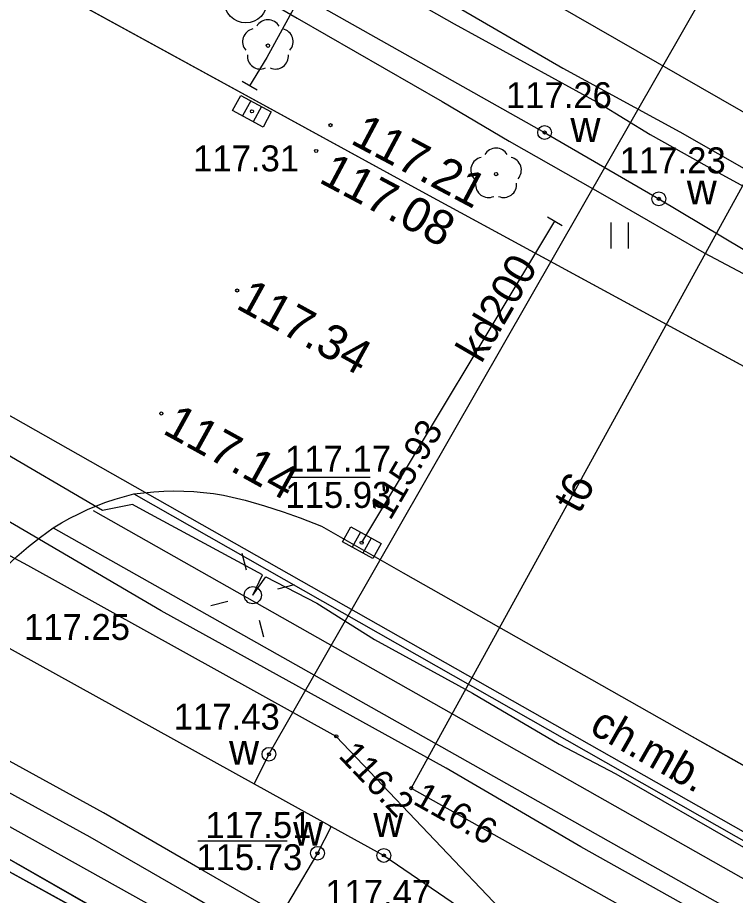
# Model space of a CAD drawing. Extents: x 6434771 to 6436222, y 5663454 to 5664782.
# Drawn here: x 6435214.85 to 6435235.62, y 5663871.57 to 5663897 of the extents above; entities that cross this region are included whole.
import ezdxf

# ---------------------------------------------------------------- set-up
doc = ezdxf.new("R2010")
doc.units = 0
for name, color, linetype in [('Warstwa 1', 7, 'Continuous'), ('Warstwa 10', 7, 'Continuous'), ('Warstwa 11', 7, 'Continuous'), ('Warstwa 12', 7, 'Continuous'), ('Warstwa 13', 7, 'Continuous'), ('Warstwa 14', 7, 'Continuous'), ('Warstwa 2', 7, 'Continuous'), ('Warstwa 20', 7, 'Continuous'), ('Warstwa 25', 7, 'Continuous'), ('Warstwa 3', 7, 'Continuous'), ('Warstwa 37', 7, 'Continuous'), ('Warstwa 4', 7, 'Continuous'), ('Warstwa 5', 7, 'Continuous'), ('Warstwa 6', 7, 'Continuous'), ('Warstwa 7', 7, 'Continuous'), ('Warstwa 8', 7, 'Continuous'), ('Warstwa 9', 7, 'Continuous')]:
    doc.layers.add(name, color=color, linetype=linetype)

msp = doc.modelspace()

# ---------------------------------------------------------------- linework, layer by layer
at = {"layer": 'Warstwa 1'}
msp.add_line((6435210.691, 5663874.851), (6435241.929, 5663857.022), dxfattribs=at)
msp.add_line((6435210.691, 5663874.851), (6435241.929, 5663857.022), dxfattribs=at)
at = {"layer": 'Warstwa 10'}
for points in [[(6435276.336, 5663842.501), (6435260.05, 5663851.86), (6435249.96, 5663857.64), (6435238.71, 5663863.53), (6435238.1, 5663863.95), (6435237.79, 5663864.33), (6435236.77, 5663866.27), (6435229, 5663870.99), (6435224.85, 5663875.36), (6435224.07, 5663876.18), (6435215.14, 5663881.13), (6435208.14, 5663884.9), (6435192.12, 5663893.65), (6435170.67, 5663905.68), (6435152.15, 5663915.89), (6435146.79, 5663915.59), (6435128.02, 5663926.23), (6435125.23, 5663931.72), (6435111.04, 5663939.84), (6435099.552, 5663946.221)], [(6435276.398, 5663847.572), (6435270.914, 5663850.621), (6435269.128, 5663851.761), (6435267.523, 5663852.588), (6435261.727, 5663855.858), (6435256.855, 5663858.651), (6435248.36, 5663863.366), (6435242.1, 5663866.891), (6435238.077, 5663869.191), (6435236.318, 5663870.082), (6435231.153, 5663872.984), (6435227.254, 5663875.255), (6435219.004, 5663879.813), (6435214.473, 5663882.474), (6435208.6, 5663885.825), (6435204.743, 5663887.86), (6435202.556, 5663889.192), (6435198.825, 5663891.256), (6435191.441, 5663895.523), (6435189.466, 5663896.541), (6435185.427, 5663898.858)]]:
    msp.add_lwpolyline(points, dxfattribs=at)
at = {"layer": 'Warstwa 11'}
for centre in [(6435222.091, 5663896.184), (6435228.696, 5663892.464)]:
    msp.add_circle(centre, 0.05, dxfattribs=at)
for centre, start, end in [((6435222.091, 5663896.559), 30.1471, 149.8529), ((6435221.734, 5663896.3), 102.1471, 221.8529), ((6435222.448, 5663896.3), 318.1471, 77.8529), ((6435221.871, 5663895.881), 174.1471, 293.8529), ((6435222.311, 5663895.881), 246.1471, 5.8529), ((6435228.696, 5663892.839), 30.1471, 149.8529), ((6435228.339, 5663892.58), 102.1471, 221.8529), ((6435229.053, 5663892.58), 318.1471, 77.8529), ((6435228.476, 5663892.161), 174.1471, 293.8529), ((6435228.916, 5663892.161), 246.1471, 5.8529)]:
    msp.add_arc(centre, 0.375, start, end, dxfattribs=at)
at = {"layer": 'Warstwa 12'}
for points in [[(6435276.296, 5663839.122), (6435202.248, 5663880.463), (6435193.528, 5663885.439), (6435193.106, 5663885.714), (6435192.653, 5663885.899), (6435159.975, 5663904.455), (6435111.809, 5663931.659), (6435087.394, 5663945.495), (6435086.953, 5663945.766), (6435086.601, 5663946.025), (6435086.024, 5663946.382)], [(6435221.655, 5663880.269), (6435221.936, 5663880.862), (6435218.575, 5663882.674), (6435218.173, 5663882.896), (6435217.302, 5663882.72), (6435214.097, 5663884.591), (6435205.693, 5663889.213), (6435205.45, 5663889.713), (6435204.961, 5663890.309), (6435204.469, 5663890.781), (6435203.051, 5663891.606), (6435201.201, 5663892.622), (6435199.242, 5663893.656), (6435196.622, 5663895.21), (6435191.749, 5663897.878), (6435189.16, 5663899.338), (6435182.205, 5663903.135), (6435181.651, 5663903.483), (6435176.748, 5663906.246), (6435171.243, 5663909.279), (6435113.962, 5663942.157), (6435109.55, 5663944.447), (6435106.279, 5663946.137)], [(6435107.26, 5663946.125), (6435127.986, 5663934.544), (6435149.124, 5663922.599), (6435165.622, 5663913.277), (6435237.784, 5663872.323), (6435252.455, 5663863.225), (6435276.408, 5663848.377)], [(6435277.518, 5663940.143), (6435275.006, 5663935.901), (6435265.688, 5663934.459), (6435253.785, 5663931.013), (6435222.122, 5663875.662), (6435221.693, 5663874.808)], [(6435155.106, 5663936.006), (6435155.741, 5663935.568), (6435230.101, 5663893.667), (6435233.408, 5663891.747), (6435253.078, 5663879.999), (6435276.633, 5663867.007)], [(6435154.196, 5663912.856), (6435172.328, 5663902.186), (6435172.425, 5663902.132), (6435200.789, 5663886.341), (6435214.221, 5663878.938), (6435221.693, 5663874.808)], [(6435230.967, 5663912.395), (6435228.202, 5663907.181), (6435227.421, 5663905.852), (6435225.29, 5663901.732), (6435223.274, 5663898.071), (6435222.059, 5663895.836), (6435221.56, 5663895.02)], [(6435246.313, 5663910.094), (6435245.72, 5663909.93), (6435240.9, 5663901.36), (6435226.24, 5663874.68), (6435242.33, 5663865.65), (6435242.65, 5663859.07), (6435272.24, 5663842.55), (6435276.308, 5663840.167)], [(6435224.11, 5663898.732), (6435227.486, 5663896.812), (6435231.711, 5663894.494), (6435233.159, 5663893.606), (6435235.04, 5663892.558), (6435236.613, 5663891.7), (6435243.249, 5663887.578), (6435248.654, 5663884.702), (6435254.235, 5663881.405), (6435261.555, 5663877.388), (6435262.088, 5663877.073), (6435268.559, 5663873.331), (6435276.653, 5663868.647)], [(6435220.365, 5663898.481), (6435222.939, 5663896.975), (6435227.133, 5663894.563), (6435229.074, 5663893.421), (6435231.911, 5663891.802), (6435234.716, 5663890.184), (6435237.446, 5663888.738), (6435237.635, 5663887.767), (6435237.911, 5663888.639), (6435239.576, 5663887.687), (6435240.808, 5663886.895), (6435240.771, 5663886.399), (6435240.985, 5663886.179), (6435242.282, 5663885.51), (6435247.4, 5663882.591), (6435251.64, 5663880.287), (6435252.966, 5663879.495), (6435258.487, 5663876.539), (6435259.629, 5663875.997), (6435260.492, 5663875.49), (6435265.719, 5663872.585), (6435268.092, 5663871.22)], [(6435221.655, 5663880.269), (6435222.028, 5663880.799), (6435223.509, 5663880.035), (6435225.174, 5663878.99), (6435228.01, 5663877.433), (6435230.523, 5663875.959), (6435232.158, 5663875.1), (6435235.857, 5663872.974), (6435237.986, 5663871.892), (6435239.219, 5663871.101)], [(6435211.582, 5663876.209), (6435216.939, 5663873.271), (6435219.849, 5663871.589), (6435224.036, 5663869.171), (6435227.84, 5663867.075), (6435231.045, 5663865.225), (6435232.023, 5663864.682), (6435232.411, 5663865.382), (6435231.439, 5663865.921), (6435228.234, 5663867.771), (6435224.43, 5663869.867), (6435220.249, 5663872.281), (6435217.331, 5663873.969), (6435211.97, 5663876.909)], [(6435221.693, 5663874.808), (6435223.877, 5663873.6), (6435223.924, 5663873.574)], [(6435223.924, 5663873.574), (6435223.528, 5663872.795), (6435220.557, 5663867.781), (6435220.281, 5663867.294), (6435219.58, 5663866.672), (6435219.576, 5663866.043), (6435219.146, 5663865.258), (6435218.144, 5663863.47), (6435224.732, 5663859.92), (6435227.203, 5663850.9), (6435226.466, 5663849.489)], [(6435223.924, 5663873.574), (6435225.447, 5663872.732), (6435231.141, 5663868.843), (6435252.104, 5663857.369), (6435275.75, 5663844.453)]]:
    msp.add_lwpolyline(points, dxfattribs=at)
at = {"layer": 'Warstwa 14'}
for p, q in [((6435222.686, 5663883.682), (6435225.053, 5663883.682)), ((6435222.651, 5663873.148), (6435220.059, 5663873.148))]:
    msp.add_line(p, q, dxfattribs=at)
for centre in [(6435224.807, 5663881.79), (6435224.807, 5663881.79), (6435224.07, 5663876.18), (6435226.24, 5663874.68), (6435223.528, 5663872.795)]:
    msp.add_circle(centre, 0.045, dxfattribs=at)
at = {"layer": 'Warstwa 2'}
msp.add_lwpolyline([(6435276.282, 5663837.937), (6435253.515, 5663850.644), (6435242.925, 5663842.53), (6435233.878, 5663847.467), (6435235.268, 5663860.824), (6435230.444, 5663863.459), (6435224.879, 5663866.571), (6435218.959, 5663869.867), (6435212.182, 5663873.589), (6435210.31, 5663874.67)], dxfattribs=at)
msp.add_circle((6435221.655, 5663880.269), 0.25, dxfattribs=at)
at = {"layer": 'Warstwa 20'}
for p, q in [((6435221.776, 5663894.893), (6435221.344, 5663895.147)), ((6435230.181, 5663891.229), (6435230.613, 5663890.977))]:
    msp.add_line(p, q, dxfattribs=at)
at = {"layer": 'Warstwa 25'}
for centre in [(6435223.902, 5663893.88), (6435223.489, 5663893.134), (6435221.202, 5663889.092), (6435219.004, 5663885.53)]:
    msp.add_circle(centre, 0.045, dxfattribs=at)
at = {"layer": 'Warstwa 3'}
msp.add_circle((6435221.45, 5663897.47), 0.625, dxfattribs=at)
at = {"layer": 'Warstwa 37'}
msp.add_lwpolyline([(6435158.857, 5663939.351), (6435189.316, 5663921.353), (6435215.498, 5663905.956), (6435241.142, 5663891.222), (6435252.145, 5663884.993), (6435263.272, 5663878.722), (6435276.683, 5663871.162)], dxfattribs=at)
at = {"layer": 'Warstwa 4'}
for p, q in [((6435221.595, 5663894.585), (6435221.357, 5663894.146)), ((6435221.903, 5663894.418), (6435221.665, 5663893.979)), ((6435224.775, 5663882.093), (6435224.533, 5663881.656)), ((6435225.081, 5663881.924), (6435224.839, 5663881.487))]:
    msp.add_line(p, q, dxfattribs=at)
for points in [[(6435221.31, 5663894.74), (6435222.189, 5663894.263), (6435221.95, 5663893.824), (6435221.071, 5663894.301)], [(6435224.49, 5663882.251), (6435225.366, 5663881.767), (6435225.124, 5663881.329), (6435224.248, 5663881.813)]]:
    msp.add_lwpolyline(points, close=True, dxfattribs=at)
for points in [[(6435243.487, 5663867.574), (6435242.798, 5663868.127), (6435217.042, 5663882.709)], [(6435221.47, 5663880.996), (6435221.346, 5663881.48)], [(6435222.382, 5663880.454), (6435222.866, 5663880.578)], [(6435220.928, 5663880.084), (6435220.444, 5663879.96)], [(6435221.84, 5663879.542), (6435221.964, 5663879.058)]]:
    msp.add_lwpolyline(points, dxfattribs=at)
for centre in [(6435230.101, 5663893.667), (6435233.408, 5663891.747), (6435222.122, 5663875.662), (6435223.528, 5663872.795), (6435225.447, 5663872.732)]:
    msp.add_circle(centre, 0.2, dxfattribs=at)
at = {"layer": 'Warstwa 5'}
for p, q in [((6435213.367, 5663899.181), (6435226.649, 5663891.905)), ((6435226.17, 5663898.13), (6435230.629, 5663895.53)), ((6435230.629, 5663895.53), (6435234.017, 5663893.687)), ((6435234.017, 5663893.687), (6435241.145, 5663889.603)), ((6435226.649, 5663891.905), (6435237.551, 5663885.984)), ((6435232.026, 5663890.311), (6435232.026, 5663891.061)), ((6435232.526, 5663890.311), (6435232.526, 5663891.061)), ((6435212.182, 5663873.589), (6435218.959, 5663869.867))]:
    msp.add_line(p, q, dxfattribs=at)
at = {"layer": 'Warstwa 6'}
for points in [[(6435069.683, 5663952.11), (6435199.169, 5663878.85), (6435199.759, 5663878.873), (6435200.658, 5663880.452), (6435202.784, 5663879.266), (6435210.691, 5663874.851), (6435241.929, 5663857.022), (6435237.4, 5663848.916), (6435242.169, 5663846.309), (6435246.778, 5663854.403), (6435284.269, 5663833.48)], [(6435158.022, 5663930.72), (6435170.033, 5663923.802), (6435183.734, 5663916.097), (6435198.676, 5663907.65), (6435213.367, 5663899.181), (6435226.649, 5663891.905), (6435237.551, 5663885.984), (6435239.071, 5663885.146), (6435239.403, 5663885.001), (6435239.95, 5663884.802)], [(6435215.871, 5663882.218), (6435216.114, 5663882.364), (6435216.362, 5663882.501), (6435216.614, 5663882.629), (6435216.872, 5663882.748), (6435217.133, 5663882.858), (6435217.398, 5663882.958), (6435217.667, 5663883.048), (6435217.938, 5663883.129), (6435218.213, 5663883.2)], [(6435218.213, 5663883.2), (6435218.499, 5663883.237), (6435218.787, 5663883.264), (6435219.076, 5663883.281), (6435219.365, 5663883.287), (6435219.654, 5663883.284), (6435219.943, 5663883.269), (6435220.231, 5663883.245), (6435220.518, 5663883.211), (6435220.804, 5663883.166)], [(6435220.804, 5663883.166), (6435221.429, 5663883.018), (6435221.994, 5663882.855), (6435222.535, 5663882.686), (6435223.026, 5663882.511), (6435223.647, 5663882.272), (6435226.004, 5663880.916), (6435234.22, 5663876.266), (6435240.311, 5663872.825), (6435246.65, 5663869.255), (6435252.784, 5663865.794), (6435268.113, 5663857.071), (6435276.455, 5663852.276)], [(6435213.015, 5663879.413), (6435213.286, 5663879.768), (6435213.57, 5663880.113), (6435213.865, 5663880.448), (6435214.173, 5663880.772), (6435214.491, 5663881.085), (6435214.821, 5663881.387), (6435215.161, 5663881.676), (6435215.511, 5663881.953), (6435215.871, 5663882.218)], [(6435557.624, 5663617.186), (6435560.245, 5663620.878), (6435595.767, 5663670.923), (6435531.111, 5663701.684), (6435473.15, 5663729.463), (6435470.997, 5663730.839), (6435385.94, 5663776.469), (6435383.505, 5663771.998), (6435381.775, 5663772.849), (6435379.415, 5663768.737), (6435374.588, 5663771.455), (6435379.471, 5663779.947), (6435341.096, 5663801.352), (6435284.269, 5663833.48), (6435246.778, 5663854.403), (6435242.169, 5663846.309), (6435237.4, 5663848.916), (6435241.929, 5663857.022), (6435210.691, 5663874.851), (6435202.784, 5663879.266), (6435199.977, 5663874.56), (6435180.355, 5663839.798)]]:
    msp.add_lwpolyline(points, dxfattribs=at)
for centre in [(6435221.63, 5663894.282), (6435230.101, 5663893.667), (6435233.408, 5663891.747), (6435224.807, 5663881.79), (6435222.122, 5663875.662), (6435223.528, 5663872.795), (6435225.447, 5663872.732)]:
    msp.add_circle(centre, 0.045, dxfattribs=at)
at = {"layer": 'Warstwa 7'}
msp.add_lwpolyline([(6435224.807, 5663881.79), (6435230.397, 5663891.103)], dxfattribs=at)
at = {"layer": 'Warstwa 8'}
for p, q in [((6435213.367, 5663899.181), (6435226.649, 5663891.905)), ((6435226.649, 5663891.905), (6435237.551, 5663885.984)), ((6435217.938, 5663883.129), (6435218.213, 5663883.2)), ((6435218.213, 5663883.2), (6435218.499, 5663883.237)), ((6435218.499, 5663883.237), (6435218.787, 5663883.264)), ((6435218.787, 5663883.264), (6435219.076, 5663883.281)), ((6435219.076, 5663883.281), (6435219.365, 5663883.287)), ((6435219.365, 5663883.287), (6435219.654, 5663883.284)), ((6435219.654, 5663883.284), (6435219.943, 5663883.269)), ((6435219.943, 5663883.269), (6435220.231, 5663883.245)), ((6435220.231, 5663883.245), (6435220.518, 5663883.211)), ((6435220.518, 5663883.211), (6435220.804, 5663883.166)), ((6435217.133, 5663882.858), (6435217.398, 5663882.958)), ((6435217.398, 5663882.958), (6435217.667, 5663883.048)), ((6435217.667, 5663883.048), (6435217.938, 5663883.129)), ((6435220.804, 5663883.166), (6435221.429, 5663883.018)), ((6435221.429, 5663883.018), (6435221.994, 5663882.855)), ((6435216.614, 5663882.629), (6435216.872, 5663882.748)), ((6435216.872, 5663882.748), (6435217.133, 5663882.858)), ((6435221.994, 5663882.855), (6435222.535, 5663882.686)), ((6435222.535, 5663882.686), (6435223.026, 5663882.511)), ((6435216.114, 5663882.364), (6435216.362, 5663882.501)), ((6435216.362, 5663882.501), (6435216.614, 5663882.629)), ((6435223.026, 5663882.511), (6435223.647, 5663882.272)), ((6435215.511, 5663881.953), (6435215.871, 5663882.218)), ((6435215.871, 5663882.218), (6435216.114, 5663882.364)), ((6435223.647, 5663882.272), (6435226.004, 5663880.916)), ((6435215.161, 5663881.676), (6435215.511, 5663881.953)), ((6435214.821, 5663881.387), (6435215.161, 5663881.676)), ((6435226.004, 5663880.916), (6435234.22, 5663876.266)), ((6435234.22, 5663876.266), (6435240.311, 5663872.825))]:
    msp.add_line(p, q, dxfattribs=at)
at = {"layer": 'Warstwa 9'}
for p, q in [((6435218.213, 5663883.2), (6435218.499, 5663883.237)), ((6435218.213, 5663883.2), (6435242.876, 5663869.171)), ((6435218.499, 5663883.237), (6435218.787, 5663883.264)), ((6435218.787, 5663883.264), (6435219.076, 5663883.281)), ((6435219.076, 5663883.281), (6435219.365, 5663883.287)), ((6435219.365, 5663883.287), (6435219.654, 5663883.284)), ((6435219.654, 5663883.284), (6435219.943, 5663883.269)), ((6435219.943, 5663883.269), (6435220.231, 5663883.245)), ((6435220.231, 5663883.245), (6435220.518, 5663883.211)), ((6435220.518, 5663883.211), (6435220.804, 5663883.166)), ((6435220.804, 5663883.166), (6435221.429, 5663883.018)), ((6435221.429, 5663883.018), (6435221.994, 5663882.855)), ((6435221.994, 5663882.855), (6435222.535, 5663882.686)), ((6435222.535, 5663882.686), (6435223.026, 5663882.511)), ((6435223.026, 5663882.511), (6435223.647, 5663882.272)), ((6435215.511, 5663881.953), (6435215.871, 5663882.218)), ((6435215.871, 5663882.218), (6435242.721, 5663867.083)), ((6435223.647, 5663882.272), (6435226.004, 5663880.916)), ((6435215.161, 5663881.676), (6435215.511, 5663881.953)), ((6435214.821, 5663881.387), (6435215.161, 5663881.676)), ((6435226.004, 5663880.916), (6435234.22, 5663876.266)), ((6435234.22, 5663876.266), (6435240.311, 5663872.825)), ((6435212.182, 5663873.589), (6435218.959, 5663869.867))]:
    msp.add_line(p, q, dxfattribs=at)

# ---------------------------------------------------------------- texts
at = {"layer": 'Warstwa 13'}
msp.add_text('t6', height=0.9, rotation=61.2148, dxfattribs=at).set_placement((6435231.102, 5663882.595))
at = {"layer": 'Warstwa 14'}
for s, rotation, p in [('115.93', 59.7194, (6435225.633, 5663882.408)), ('116.2', 313.5225, (6435224.109, 5663875.596)), ('116.6', 330.6998, (6435226.259, 5663874.24))]:
    msp.add_text(s, height=0.75, rotation=rotation, dxfattribs=at).set_placement(p)
for s, p in [('115.93', (6435222.597, 5663882.796)), ('115.73', (6435220.018, 5663872.306))]:
    msp.add_text(s, height=0.75, dxfattribs=at).set_placement(p)
at = {"layer": 'Warstwa 25'}
for s, rotation, p in [('117.21', 331.9775, (6435224.445, 5663893.368)), ('117.08', 331.9775, (6435223.532, 5663892.242)), ('117.34', 331.1123, (6435221.131, 5663888.595)), ('117.14', 331.1123, (6435219.008, 5663884.971))]:
    msp.add_text(s, height=1, rotation=rotation, dxfattribs=at).set_placement(p)
at = {"layer": 'Warstwa 5'}
for p in [(6435230.849, 5663893.393), (6435234.216, 5663891.584), (6435220.967, 5663875.358), (6435225.142, 5663873.27), (6435222.822, 5663873.012)]:
    msp.add_text('w', height=0.9, dxfattribs=at).set_placement(p)
at = {"layer": 'Warstwa 6'}
for s, p in [('117.26', (6435228.981, 5663894.374)), ('117.31', (6435219.927, 5663892.543)), ('117.23', (6435232.276, 5663892.487)), ('117.17', (6435222.587, 5663883.847)), ('117.25', (6435215.032, 5663878.973)), ('117.43', (6435219.368, 5663876.375)), ('117.51', (6435220.285, 5663873.236)), ('117.47', (6435223.75, 5663871.271))]:
    msp.add_text(s, height=0.75, dxfattribs=at).set_placement(p)
at = {"layer": 'Warstwa 7'}
msp.add_text('kd200', height=0.9, rotation=59.7194, dxfattribs=at).set_placement((6435228.27, 5663886.952))
at = {"layer": 'Warstwa 9'}
msp.add_text('ch.mb.', height=0.9, rotation=330.3675, dxfattribs=at).set_placement((6435231.362, 5663876.307))

doc.saveas('drawing.dxf')
